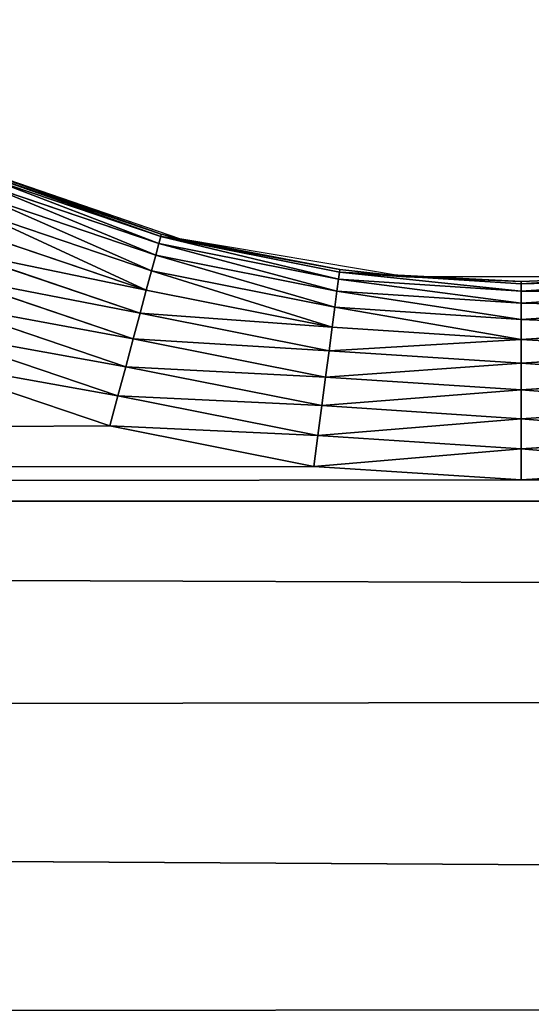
# Model space of a CAD drawing. Extents: x 0 to 605, y 0 to 400.
# Tile 662 of 1056: x 296.12 to 302.56, y 303.25 to 315.65. Entities that reach past the tile are written whole.
import ezdxf

# ---------------------------------------------------------------- set-up
doc = ezdxf.new("R2010")
doc.units = 0
doc.header["$LTSCALE"] = 25.4
doc.layers.get('0').update_dxf_attribs({"linetype": 'CONTINUOUS'})

# ---------------------------------------------------------------- blocks, each defined once
blk = doc.blocks.new('ATLANTA610_-_S_STL')
at = {"color": 0}
for p, q in [((295.044, 112.066, 88.505), (297.521, 112.066, 89.346)), ((295.044, 112.066, 88.505), (297.521, 112.066, 89.346)), ((295.193, 112.035, 88.144), (297.622, 112.035, 88.968)), ((295.193, 112.035, 88.144), (297.622, 112.035, 88.968)), ((297.622, 112.035, 88.968), (297.521, 112.066, 89.346)), ((297.521, 112.066, 89.346), (300.087, 112.066, 89.856)), ((297.622, 112.035, 88.968), (297.521, 112.066, 89.346)), ((297.521, 112.066, 89.346), (300.087, 112.066, 89.856)), ((297.721, 111.944, 88.6), (297.622, 112.035, 88.968)), ((297.622, 112.035, 88.968), (300.138, 112.035, 89.468)), ((297.721, 111.944, 88.6), (297.622, 112.035, 88.968)), ((297.622, 112.035, 88.968), (300.138, 112.035, 89.468)), ((300.138, 112.035, 89.468), (300.087, 112.066, 89.856)), ((300.087, 112.066, 89.856), (302.697, 112.066, 90.027)), ((300.138, 112.035, 89.468), (300.087, 112.066, 89.856)), ((300.087, 112.066, 89.856), (302.697, 112.066, 90.027)), ((300.188, 111.944, 89.09), (300.138, 112.035, 89.468)), ((300.138, 112.035, 89.468), (302.697, 112.035, 89.636)), ((300.188, 111.944, 89.09), (300.138, 112.035, 89.468)), ((300.138, 112.035, 89.468), (302.697, 112.035, 89.636)), ((302.697, 112.035, 89.636), (302.697, 112.066, 90.027)), ((302.697, 112.066, 90.027), (305.308, 112.066, 89.856)), ((302.697, 112.035, 89.636), (302.697, 112.066, 90.027)), ((302.697, 112.066, 90.027), (305.308, 112.066, 89.856)), ((302.697, 111.944, 89.255), (302.697, 112.035, 89.636)), ((302.697, 112.035, 89.636), (305.257, 112.035, 89.468)), ((302.697, 111.944, 89.255), (302.697, 112.035, 89.636)), ((302.697, 112.035, 89.636), (305.257, 112.035, 89.468)), ((295.339, 111.944, 87.791), (297.721, 111.944, 88.6)), ((295.339, 111.944, 87.791), (297.721, 111.944, 88.6)), ((297.815, 111.794, 88.249), (297.721, 111.944, 88.6)), ((297.721, 111.944, 88.6), (300.188, 111.944, 89.09)), ((297.815, 111.794, 88.249), (297.721, 111.944, 88.6)), ((297.721, 111.944, 88.6), (300.188, 111.944, 89.09)), ((300.235, 111.794, 88.731), (300.188, 111.944, 89.09)), ((300.188, 111.944, 89.09), (302.697, 111.944, 89.255)), ((300.235, 111.794, 88.731), (300.188, 111.944, 89.09)), ((300.188, 111.944, 89.09), (302.697, 111.944, 89.255)), ((302.697, 111.794, 88.892), (302.697, 111.944, 89.255)), ((302.697, 111.944, 89.255), (305.207, 111.944, 89.09)), ((302.697, 111.794, 88.892), (302.697, 111.944, 89.255)), ((302.697, 111.944, 89.255), (305.207, 111.944, 89.09)), ((295.478, 111.794, 87.456), (297.815, 111.794, 88.249)), ((295.478, 111.794, 87.456), (297.815, 111.794, 88.249)), ((297.901, 111.589, 87.926), (297.815, 111.794, 88.249)), ((297.815, 111.794, 88.249), (300.235, 111.794, 88.731)), ((297.901, 111.589, 87.926), (297.815, 111.794, 88.249)), ((297.815, 111.794, 88.249), (300.235, 111.794, 88.731)), ((300.279, 111.589, 88.399), (300.235, 111.794, 88.731)), ((300.235, 111.794, 88.731), (302.697, 111.794, 88.892)), ((300.279, 111.589, 88.399), (300.235, 111.794, 88.731)), ((300.235, 111.794, 88.731), (302.697, 111.794, 88.892)), ((302.697, 111.589, 88.558), (302.697, 111.794, 88.892)), ((302.697, 111.794, 88.892), (305.16, 111.794, 88.731)), ((302.697, 111.589, 88.558), (302.697, 111.794, 88.892)), ((302.697, 111.794, 88.892), (305.16, 111.794, 88.731)), ((295.606, 111.589, 87.147), (297.901, 111.589, 87.926)), ((295.606, 111.589, 87.147), (297.901, 111.589, 87.926)), ((297.979, 111.334, 87.638), (297.901, 111.589, 87.926)), ((297.901, 111.589, 87.926), (300.279, 111.589, 88.399)), ((297.979, 111.334, 87.638), (297.901, 111.589, 87.926)), ((297.901, 111.589, 87.926), (300.279, 111.589, 88.399)), ((300.318, 111.334, 88.104), (300.279, 111.589, 88.399)), ((300.279, 111.589, 88.399), (302.697, 111.589, 88.558)), ((300.318, 111.334, 88.104), (300.279, 111.589, 88.399)), ((300.279, 111.589, 88.399), (302.697, 111.589, 88.558)), ((302.697, 111.334, 88.259), (302.697, 111.589, 88.558)), ((302.697, 111.589, 88.558), (305.116, 111.589, 88.399)), ((302.697, 111.334, 88.259), (302.697, 111.589, 88.558)), ((302.697, 111.589, 88.558), (305.116, 111.589, 88.399)), ((295.72, 111.334, 86.872), (297.979, 111.334, 87.638)), ((295.72, 111.334, 86.872), (297.979, 111.334, 87.638)), ((298.045, 111.036, 87.392), (297.979, 111.334, 87.638)), ((297.979, 111.334, 87.638), (300.318, 111.334, 88.104)), ((298.045, 111.036, 87.392), (297.979, 111.334, 87.638)), ((297.979, 111.334, 87.638), (300.318, 111.334, 88.104)), ((300.351, 111.036, 87.851), (300.318, 111.334, 88.104)), ((300.318, 111.334, 88.104), (302.697, 111.334, 88.259)), ((300.351, 111.036, 87.851), (300.318, 111.334, 88.104)), ((300.318, 111.334, 88.104), (302.697, 111.334, 88.259)), ((302.697, 111.036, 88.005), (302.697, 111.334, 88.259)), ((302.697, 111.334, 88.259), (305.077, 111.334, 88.104)), ((302.697, 111.036, 88.005), (302.697, 111.334, 88.259)), ((302.697, 111.334, 88.259), (305.077, 111.334, 88.104)), ((295.818, 111.036, 86.636), (298.045, 111.036, 87.392)), ((295.818, 111.036, 86.636), (298.045, 111.036, 87.392)), ((298.098, 110.701, 87.194), (298.045, 111.036, 87.392)), ((298.045, 111.036, 87.392), (300.351, 111.036, 87.851)), ((298.098, 110.701, 87.194), (298.045, 111.036, 87.392)), ((298.045, 111.036, 87.392), (300.351, 111.036, 87.851)), ((300.378, 110.701, 87.648), (300.351, 111.036, 87.851)), ((300.351, 111.036, 87.851), (302.697, 111.036, 88.005)), ((300.378, 110.701, 87.648), (300.351, 111.036, 87.851)), ((300.351, 111.036, 87.851), (302.697, 111.036, 88.005)), ((302.697, 110.701, 87.8), (302.697, 111.036, 88.005)), ((302.697, 111.036, 88.005), (305.044, 111.036, 87.851)), ((302.697, 110.701, 87.8), (302.697, 111.036, 88.005)), ((302.697, 111.036, 88.005), (305.044, 111.036, 87.851)), ((295.896, 110.701, 86.447), (298.098, 110.701, 87.194)), ((295.896, 110.701, 86.447), (298.098, 110.701, 87.194)), ((298.136, 110.339, 87.049), (298.098, 110.701, 87.194)), ((298.098, 110.701, 87.194), (300.378, 110.701, 87.648)), ((298.136, 110.339, 87.049), (298.098, 110.701, 87.194)), ((298.098, 110.701, 87.194), (300.378, 110.701, 87.648)), ((300.397, 110.339, 87.499), (300.378, 110.701, 87.648)), ((300.378, 110.701, 87.648), (302.697, 110.701, 87.8)), ((300.397, 110.339, 87.499), (300.378, 110.701, 87.648)), ((300.378, 110.701, 87.648), (302.697, 110.701, 87.8)), ((302.697, 110.339, 87.65), (302.697, 110.701, 87.8)), ((302.697, 110.701, 87.8), (305.017, 110.701, 87.648)), ((302.697, 110.339, 87.65), (302.697, 110.701, 87.8)), ((302.697, 110.701, 87.8), (305.017, 110.701, 87.648)), ((295.954, 110.339, 86.308), (298.136, 110.339, 87.049)), ((295.954, 110.339, 86.308), (298.136, 110.339, 87.049)), ((298.16, 109.957, 86.961), (298.136, 110.339, 87.049)), ((298.136, 110.339, 87.049), (300.397, 110.339, 87.499)), ((298.16, 109.957, 86.961), (298.136, 110.339, 87.049)), ((298.136, 110.339, 87.049), (300.397, 110.339, 87.499)), ((300.409, 109.957, 87.408), (300.397, 110.339, 87.499)), ((300.397, 110.339, 87.499), (302.697, 110.339, 87.65)), ((300.409, 109.957, 87.408), (300.397, 110.339, 87.499)), ((300.397, 110.339, 87.499), (302.697, 110.339, 87.65)), ((302.697, 109.957, 87.558), (302.697, 110.339, 87.65)), ((302.697, 110.339, 87.65), (304.998, 110.339, 87.499)), ((302.697, 109.957, 87.558), (302.697, 110.339, 87.65)), ((302.697, 110.339, 87.65), (304.998, 110.339, 87.499)), ((295.989, 109.957, 86.224), (298.16, 109.957, 86.961)), ((295.989, 109.957, 86.224), (298.16, 109.957, 86.961)), ((300.413, 109.566, 87.378), (298.16, 109.957, 86.961)), ((298.16, 109.957, 86.961), (300.409, 109.957, 87.408)), ((300.413, 109.566, 87.378), (298.16, 109.957, 86.961)), ((298.401, 109.566, 86.992), (298.16, 109.957, 86.961)), ((298.168, 109.566, 86.931), (298.16, 109.957, 86.961)), ((298.401, 109.566, 86.992), (298.16, 109.957, 86.961)), ((298.168, 109.566, 86.931), (298.16, 109.957, 86.961)), ((298.16, 109.957, 86.961), (300.409, 109.957, 87.408)), ((302.697, 109.566, 87.527), (300.409, 109.957, 87.408)), ((300.409, 109.957, 87.408), (302.697, 109.957, 87.558)), ((301.252, 109.566, 87.467), (300.409, 109.957, 87.408)), ((302.697, 109.566, 87.527), (300.409, 109.957, 87.408)), ((301.252, 109.566, 87.467), (300.409, 109.957, 87.408)), ((300.413, 109.566, 87.378), (300.409, 109.957, 87.408)), ((300.413, 109.566, 87.378), (300.409, 109.957, 87.408)), ((300.409, 109.957, 87.408), (302.697, 109.957, 87.558)), ((304.143, 109.566, 87.467), (302.697, 109.957, 87.558)), ((302.697, 109.957, 87.558), (304.986, 109.957, 87.408)), ((304.143, 109.566, 87.467), (302.697, 109.957, 87.558)), ((302.697, 109.566, 87.527), (302.697, 109.957, 87.558)), ((302.697, 109.566, 87.527), (302.697, 109.957, 87.558)), ((302.697, 109.957, 87.558), (304.986, 109.957, 87.408)), ((298.168, 109.566, 86.931), (295.668, 102.566, 86.053)), ((298.168, 109.566, 86.931), (295.668, 102.566, 86.053)), ((296, 109.566, 86.195), (298.168, 109.566, 86.931)), ((296, 109.566, 86.195), (298.168, 109.566, 86.931)), ((298.168, 109.566, 86.931), (298.401, 102.566, 86.992)), ((298.168, 109.566, 86.931), (298.401, 109.566, 86.992)), ((298.168, 109.566, 86.931), (298.401, 102.566, 86.992)), ((298.168, 109.566, 86.931), (298.401, 109.566, 86.992)), ((298.401, 109.566, 86.992), (298.401, 102.566, 86.992)), ((298.401, 109.566, 86.992), (298.401, 102.566, 86.992)), ((298.401, 109.566, 86.992), (300.413, 109.566, 87.378)), ((300.413, 109.566, 87.378), (298.401, 102.566, 86.992)), ((300.413, 109.566, 87.378), (298.401, 102.566, 86.992)), ((298.401, 109.566, 86.992), (300.413, 109.566, 87.378)), ((300.413, 109.566, 87.378), (301.252, 102.566, 87.467)), ((300.413, 109.566, 87.378), (301.252, 109.566, 87.467)), ((300.413, 109.566, 87.378), (301.252, 102.566, 87.467)), ((300.413, 109.566, 87.378), (301.252, 109.566, 87.467)), ((301.252, 109.566, 87.467), (301.252, 102.566, 87.467)), ((301.252, 109.566, 87.467), (301.252, 102.566, 87.467)), ((301.252, 109.566, 87.467), (302.697, 109.566, 87.527)), ((302.697, 109.566, 87.527), (301.252, 102.566, 87.467)), ((302.697, 109.566, 87.527), (301.252, 102.566, 87.467)), ((301.252, 109.566, 87.467), (302.697, 109.566, 87.527)), ((302.697, 109.566, 87.527), (304.143, 102.566, 87.467)), ((302.697, 109.566, 87.527), (304.143, 102.566, 87.467)), ((302.697, 109.566, 87.527), (304.143, 109.566, 87.467)), ((302.697, 109.566, 87.527), (304.143, 109.566, 87.467)), ((298.401, 102.566, 86.992), (295.668, 102.566, 86.053)), ((301.252, 102.566, 87.467), (298.401, 102.566, 86.992)), ((304.143, 102.566, 87.467), (301.252, 102.566, 87.467))]:
    blk.add_line(p, q, dxfattribs=at)
mesh = blk.add_polyface(dxfattribs=at)
corners = [(280.46, 112.066, 11.246), (329.514, 112.066, 11.286), (302.697, 112.066, 11.175), (275.66, 112.066, 11.288), (334.796, 112.066, 11.347), (254.61, 112.066, 11.645), (349.848, 112.066, 11.622), (355.168, 112.066, 11.761), (238.129, 112.066, 12.172), (368.114, 112.066, 12.206), (233.972, 112.066, 12.346), (373.232, 112.066, 12.427), (222.946, 112.066, 12.898), (384.255, 112.066, 13.003), (216.111, 112.066, 13.317), (388.814, 112.066, 13.287), (397.971, 112.066, 13.952), (209.519, 112.066, 13.788), (202.52, 112.066, 14.371), (402.498, 112.066, 14.338), (410.143, 112.066, 15.082), (197.526, 112.066, 14.847), (189.202, 112.066, 15.765), (415.431, 112.066, 15.673), (421.128, 112.066, 16.393), (186.528, 112.066, 16.096), (176.347, 112.066, 17.547), (427.76, 112.066, 17.346), (431.239, 112.066, 17.9), (166.414, 112.066, 19.281), (438.302, 112.066, 19.151), (445.853, 112.066, 20.692), (164.464, 112.066, 19.662), (157.016, 112.066, 21.256), (449.76, 112.066, 21.575), (154.97, 112.066, 21.731), (458.003, 112.066, 23.646), (152.365, 112.066, 22.362), (144.782, 112.066, 24.364), (460.897, 112.066, 24.444), (139.065, 112.066, 26.048), (467.165, 112.066, 26.306), (134.902, 112.066, 27.373), (471.64, 112.066, 27.754), (130.729, 112.066, 28.791), (475.948, 112.066, 29.245), (125.377, 112.066, 30.747), (481.414, 112.066, 31.285), (122.726, 112.066, 31.777), (488.421, 112.066, 34.155), (116.358, 112.066, 34.423), (490.867, 112.066, 35.23), (115.061, 112.066, 34.992), (107.705, 112.066, 38.443), (496.238, 112.066, 37.732), (499.975, 112.066, 39.595), (107.64, 112.066, 38.476), (100.421, 112.066, 42.251), (503.669, 112.066, 41.539), (508.262, 112.066, 44.107), (99.348, 112.066, 42.847), (93.401, 112.066, 46.322), (514.277, 112.066, 47.737), (91.275, 112.066, 47.639), (86.603, 112.066, 50.676), (516.389, 112.066, 49.088), (302.697, 112.066, 50.027), (300.087, 112.066, 50.198), (297.521, 112.066, 50.709), (83.488, 112.066, 52.816), (295.044, 112.066, 51.55), (292.697, 112.066, 52.707), (290.522, 112.066, 54.16), (80.056, 112.066, 55.286), (288.555, 112.066, 55.885), (76.004, 112.066, 58.365), (286.83, 112.066, 57.852), (285.377, 112.066, 60.027), (73.778, 112.066, 60.136), (284.22, 112.066, 62.374), (68.854, 112.066, 64.268), (283.379, 112.066, 64.851), (67.785, 112.066, 65.207), (282.869, 112.066, 67.417), (62.056, 112.066, 70.514), (282.697, 112.066, 70.027), (282.869, 112.066, 72.638), (56.715, 112.066, 75.932), (283.379, 112.066, 75.204), (284.22, 112.066, 77.681), (55.663, 112.066, 77.058), (51.659, 112.066, 81.55), (285.377, 112.066, 80.027), (286.83, 112.066, 82.202), (49.698, 112.066, 83.878), (288.555, 112.066, 84.169), (46.903, 112.066, 87.359), (290.522, 112.066, 85.894), (292.697, 112.066, 87.348), (295.044, 112.066, 88.505), (44.628, 112.066, 90.347), (297.521, 112.066, 89.346), (300.087, 112.066, 89.856), (302.697, 112.066, 90.027), (560.686, 112.066, 90.24), (562.187, 112.066, 92.291), (42.439, 112.066, 93.369), (565.036, 112.066, 96.387), (39.939, 112.066, 97.014), (566.767, 112.066, 99.02), (38.277, 112.066, 99.568), (570.085, 112.066, 104.417), (35.31, 112.066, 104.417), (521.06, 112.066, 52.225), (305.308, 112.066, 50.198), (307.874, 112.066, 50.709), (310.351, 112.066, 51.55), (312.697, 112.066, 52.707), (524.37, 112.066, 54.576), (314.873, 112.066, 54.16), (316.84, 112.066, 55.885), (527.61, 112.066, 56.99), (318.565, 112.066, 57.852), (531.698, 112.066, 60.202), (320.018, 112.066, 60.027), (321.175, 112.066, 62.374), (536.942, 112.066, 64.618), (322.016, 112.066, 64.851), (538.753, 112.066, 66.227), (322.526, 112.066, 67.417), (542.792, 112.066, 69.986), (322.697, 112.066, 70.027), (545.592, 112.066, 72.741), (322.526, 112.066, 72.638), (322.016, 112.066, 75.204), (548.328, 112.066, 75.559), (321.175, 112.066, 77.681), (551.468, 112.066, 78.966), (320.018, 112.066, 80.027), (556, 112.066, 84.246), (318.565, 112.066, 82.202), (316.84, 112.066, 84.169), (314.873, 112.066, 85.894), (557.084, 112.066, 85.58), (312.697, 112.066, 87.348), (310.351, 112.066, 88.505), (307.874, 112.066, 89.346), (305.308, 112.066, 89.856)]
mesh.append_faces([[corners[k] for k in face] for face in [(0, 1, 2), (111, 110, 112)]], dxfattribs={"vtx0": -1, "color": 0})
mesh.append_faces([[corners[k] for k in face] for face in [(1, 3, 4), (4, 5, 6), (6, 5, 7), (7, 8, 9), (9, 10, 11), (11, 12, 13), (13, 14, 15), (15, 14, 16), (16, 18, 19), (19, 18, 20), (20, 22, 23), (23, 22, 24), (24, 26, 27), (27, 26, 28), (28, 29, 30), (30, 29, 31), (31, 33, 34), (34, 35, 36), (36, 38, 39), (39, 40, 41), (41, 42, 43), (43, 44, 45), (45, 46, 47), (47, 48, 49), (49, 50, 51), (51, 53, 54), (54, 53, 55), (55, 57, 58), (58, 57, 59), (59, 61, 62), (62, 64, 65), (66, 64, 67), (67, 64, 68), (68, 69, 70), (70, 69, 71), (71, 69, 72), (72, 73, 74), (74, 75, 76), (76, 75, 77), (77, 78, 79), (79, 80, 81), (81, 82, 83), (83, 84, 85), (85, 84, 86), (86, 87, 88), (88, 87, 89), (89, 91, 92), (92, 91, 93), (93, 94, 95), (95, 96, 97), (97, 96, 98), (98, 96, 99), (99, 100, 101), (101, 100, 102), (102, 100, 103), (104, 100, 105), (105, 106, 107), (107, 108, 109), (109, 110, 111), (113, 117, 118), (118, 120, 121), (121, 122, 123), (123, 125, 126), (126, 127, 128), (128, 129, 130), (130, 131, 132), (132, 134, 135), (135, 136, 137), (137, 138, 139), (139, 142, 143), (143, 142, 104)]], dxfattribs={"vtx0": -1, "vtx1": -1, "color": 0})
mesh.append_faces([[corners[k] for k in face] for face in [(65, 64, 66), (103, 100, 104)]], dxfattribs={"vtx0": -1, "vtx1": -1, "vtx2": -1, "color": 0})
mesh.append_faces([[corners[k] for k in face] for face in [(1, 0, 3), (4, 3, 5), (7, 5, 8), (9, 8, 10), (11, 10, 12), (13, 12, 14), (16, 14, 17), (16, 17, 18), (20, 18, 21), (20, 21, 22), (24, 22, 25), (24, 25, 26), (28, 26, 29), (31, 29, 32), (31, 32, 33), (34, 33, 35), (36, 35, 37), (36, 37, 38), (39, 38, 40), (41, 40, 42), (43, 42, 44), (45, 44, 46), (47, 46, 48), (49, 48, 50), (51, 50, 52), (51, 52, 53), (55, 53, 56), (55, 56, 57), (59, 57, 60), (59, 60, 61), (62, 61, 63), (62, 63, 64), (68, 64, 69), (72, 69, 73), (74, 73, 75), (77, 75, 78), (79, 78, 80), (81, 80, 82), (83, 82, 84), (86, 84, 87), (89, 87, 90), (89, 90, 91), (93, 91, 94), (95, 94, 96), (99, 96, 100), (105, 100, 106), (107, 106, 108), (109, 108, 110), (66, 113, 65), (113, 66, 114), (113, 114, 115), (113, 115, 116), (113, 116, 117), (118, 117, 119), (118, 119, 120), (121, 120, 122), (123, 122, 124), (123, 124, 125), (126, 125, 127), (128, 127, 129), (130, 129, 131), (132, 131, 133), (132, 133, 134), (135, 134, 136), (137, 136, 138), (139, 138, 140), (139, 140, 141), (139, 141, 142), (104, 142, 144), (104, 144, 145), (104, 145, 146), (104, 146, 147), (104, 147, 103)]], dxfattribs={"vtx0": -1, "vtx2": -1, "color": 0})
mesh = blk.add_polyface(dxfattribs=at)
corners = [(295.044, 112.066, 88.505), (297.622, 112.035, 88.968), (295.193, 112.035, 88.144), (297.521, 112.066, 89.346)]
mesh.append_faces([[corners[k] for k in face] for face in [(0, 1, 2), (1, 0, 3)]], dxfattribs={"vtx0": -1, "color": 0})
mesh = blk.add_polyface(dxfattribs=at)
corners = [(295.193, 112.035, 88.144), (297.721, 111.944, 88.6), (295.339, 111.944, 87.791), (297.622, 112.035, 88.968)]
mesh.append_faces([[corners[k] for k in face] for face in [(0, 1, 2), (1, 0, 3)]], dxfattribs={"vtx0": -1, "color": 0})
mesh = blk.add_polyface(dxfattribs=at)
corners = [(297.521, 112.066, 89.346), (300.138, 112.035, 89.468), (297.622, 112.035, 88.968), (300.087, 112.066, 89.856)]
mesh.append_faces([[corners[k] for k in face] for face in [(0, 1, 2), (1, 0, 3)]], dxfattribs={"vtx0": -1, "color": 0})
mesh = blk.add_polyface(dxfattribs=at)
corners = [(297.622, 112.035, 88.968), (300.188, 111.944, 89.09), (297.721, 111.944, 88.6), (300.138, 112.035, 89.468)]
mesh.append_faces([[corners[k] for k in face] for face in [(0, 1, 2), (1, 0, 3)]], dxfattribs={"vtx0": -1, "color": 0})
mesh = blk.add_polyface(dxfattribs=at)
corners = [(300.087, 112.066, 89.856), (302.697, 112.035, 89.636), (300.138, 112.035, 89.468), (302.697, 112.066, 90.027)]
mesh.append_faces([[corners[k] for k in face] for face in [(0, 1, 2), (1, 0, 3)]], dxfattribs={"vtx0": -1, "color": 0})
mesh = blk.add_polyface(dxfattribs=at)
corners = [(300.138, 112.035, 89.468), (302.697, 111.944, 89.255), (300.188, 111.944, 89.09), (302.697, 112.035, 89.636)]
mesh.append_faces([[corners[k] for k in face] for face in [(0, 1, 2), (1, 0, 3)]], dxfattribs={"vtx0": -1, "color": 0})
mesh = blk.add_polyface(dxfattribs=at)
corners = [(302.697, 112.035, 89.636), (305.308, 112.066, 89.856), (305.257, 112.035, 89.468), (302.697, 112.066, 90.027)]
mesh.append_faces([[corners[k] for k in face] for face in [(0, 1, 2), (1, 0, 3)]], dxfattribs={"vtx0": -1, "color": 0})
mesh = blk.add_polyface(dxfattribs=at)
corners = [(302.697, 111.944, 89.255), (305.257, 112.035, 89.468), (305.207, 111.944, 89.09), (302.697, 112.035, 89.636)]
mesh.append_faces([[corners[k] for k in face] for face in [(0, 1, 2), (1, 0, 3)]], dxfattribs={"vtx0": -1, "color": 0})
mesh = blk.add_polyface(dxfattribs=at)
corners = [(295.339, 111.944, 87.791), (297.815, 111.794, 88.249), (295.478, 111.794, 87.456), (297.721, 111.944, 88.6)]
mesh.append_faces([[corners[k] for k in face] for face in [(0, 1, 2), (1, 0, 3)]], dxfattribs={"vtx0": -1, "color": 0})
mesh = blk.add_polyface(dxfattribs=at)
corners = [(297.721, 111.944, 88.6), (300.235, 111.794, 88.731), (297.815, 111.794, 88.249), (300.188, 111.944, 89.09)]
mesh.append_faces([[corners[k] for k in face] for face in [(0, 1, 2), (1, 0, 3)]], dxfattribs={"vtx0": -1, "color": 0})
mesh = blk.add_polyface(dxfattribs=at)
corners = [(300.188, 111.944, 89.09), (302.697, 111.794, 88.892), (300.235, 111.794, 88.731), (302.697, 111.944, 89.255)]
mesh.append_faces([[corners[k] for k in face] for face in [(0, 1, 2), (1, 0, 3)]], dxfattribs={"vtx0": -1, "color": 0})
mesh = blk.add_polyface(dxfattribs=at)
corners = [(302.697, 111.794, 88.892), (305.207, 111.944, 89.09), (305.16, 111.794, 88.731), (302.697, 111.944, 89.255)]
mesh.append_faces([[corners[k] for k in face] for face in [(0, 1, 2), (1, 0, 3)]], dxfattribs={"vtx0": -1, "color": 0})
mesh = blk.add_polyface(dxfattribs=at)
corners = [(295.478, 111.794, 87.456), (297.901, 111.589, 87.926), (295.606, 111.589, 87.147), (297.815, 111.794, 88.249)]
mesh.append_faces([[corners[k] for k in face] for face in [(0, 1, 2), (1, 0, 3)]], dxfattribs={"vtx0": -1, "color": 0})
mesh = blk.add_polyface(dxfattribs=at)
corners = [(297.815, 111.794, 88.249), (300.279, 111.589, 88.399), (297.901, 111.589, 87.926), (300.235, 111.794, 88.731)]
mesh.append_faces([[corners[k] for k in face] for face in [(0, 1, 2), (1, 0, 3)]], dxfattribs={"vtx0": -1, "color": 0})
mesh = blk.add_polyface(dxfattribs=at)
corners = [(300.235, 111.794, 88.731), (302.697, 111.589, 88.558), (300.279, 111.589, 88.399), (302.697, 111.794, 88.892)]
mesh.append_faces([[corners[k] for k in face] for face in [(0, 1, 2), (1, 0, 3)]], dxfattribs={"vtx0": -1, "color": 0})
mesh = blk.add_polyface(dxfattribs=at)
corners = [(302.697, 111.589, 88.558), (305.16, 111.794, 88.731), (305.116, 111.589, 88.399), (302.697, 111.794, 88.892)]
mesh.append_faces([[corners[k] for k in face] for face in [(0, 1, 2), (1, 0, 3)]], dxfattribs={"vtx0": -1, "color": 0})
mesh = blk.add_polyface(dxfattribs=at)
corners = [(295.606, 111.589, 87.147), (297.979, 111.334, 87.638), (295.72, 111.334, 86.872), (297.901, 111.589, 87.926)]
mesh.append_faces([[corners[k] for k in face] for face in [(0, 1, 2), (1, 0, 3)]], dxfattribs={"vtx0": -1, "color": 0})
mesh = blk.add_polyface(dxfattribs=at)
corners = [(297.901, 111.589, 87.926), (300.318, 111.334, 88.104), (297.979, 111.334, 87.638), (300.279, 111.589, 88.399)]
mesh.append_faces([[corners[k] for k in face] for face in [(0, 1, 2), (1, 0, 3)]], dxfattribs={"vtx0": -1, "color": 0})
mesh = blk.add_polyface(dxfattribs=at)
corners = [(300.279, 111.589, 88.399), (302.697, 111.334, 88.259), (300.318, 111.334, 88.104), (302.697, 111.589, 88.558)]
mesh.append_faces([[corners[k] for k in face] for face in [(0, 1, 2), (1, 0, 3)]], dxfattribs={"vtx0": -1, "color": 0})
mesh = blk.add_polyface(dxfattribs=at)
corners = [(302.697, 111.334, 88.259), (305.116, 111.589, 88.399), (305.077, 111.334, 88.104), (302.697, 111.589, 88.558)]
mesh.append_faces([[corners[k] for k in face] for face in [(0, 1, 2), (1, 0, 3)]], dxfattribs={"vtx0": -1, "color": 0})
mesh = blk.add_polyface(dxfattribs=at)
corners = [(297.979, 111.334, 87.638), (295.818, 111.036, 86.636), (295.72, 111.334, 86.872), (298.045, 111.036, 87.392)]
mesh.append_faces([[corners[k] for k in face] for face in [(0, 1, 2), (1, 0, 3)]], dxfattribs={"vtx0": -1, "color": 0})
mesh = blk.add_polyface(dxfattribs=at)
corners = [(300.318, 111.334, 88.104), (298.045, 111.036, 87.392), (297.979, 111.334, 87.638), (300.351, 111.036, 87.851)]
mesh.append_faces([[corners[k] for k in face] for face in [(0, 1, 2), (1, 0, 3)]], dxfattribs={"vtx0": -1, "color": 0})
mesh = blk.add_polyface(dxfattribs=at)
corners = [(302.697, 111.334, 88.259), (300.351, 111.036, 87.851), (300.318, 111.334, 88.104), (302.697, 111.036, 88.005)]
mesh.append_faces([[corners[k] for k in face] for face in [(0, 1, 2), (1, 0, 3)]], dxfattribs={"vtx0": -1, "color": 0})
mesh = blk.add_polyface(dxfattribs=at)
corners = [(305.077, 111.334, 88.104), (302.697, 111.036, 88.005), (302.697, 111.334, 88.259), (305.044, 111.036, 87.851)]
mesh.append_faces([[corners[k] for k in face] for face in [(0, 1, 2), (1, 0, 3)]], dxfattribs={"vtx0": -1, "color": 0})
mesh = blk.add_polyface(dxfattribs=at)
corners = [(298.045, 111.036, 87.392), (295.896, 110.701, 86.447), (295.818, 111.036, 86.636), (298.098, 110.701, 87.194)]
mesh.append_faces([[corners[k] for k in face] for face in [(0, 1, 2), (1, 0, 3)]], dxfattribs={"vtx0": -1, "color": 0})
mesh = blk.add_polyface(dxfattribs=at)
corners = [(300.351, 111.036, 87.851), (298.098, 110.701, 87.194), (298.045, 111.036, 87.392), (300.378, 110.701, 87.648)]
mesh.append_faces([[corners[k] for k in face] for face in [(0, 1, 2), (1, 0, 3)]], dxfattribs={"vtx0": -1, "color": 0})
mesh = blk.add_polyface(dxfattribs=at)
corners = [(302.697, 111.036, 88.005), (300.378, 110.701, 87.648), (300.351, 111.036, 87.851), (302.697, 110.701, 87.8)]
mesh.append_faces([[corners[k] for k in face] for face in [(0, 1, 2), (1, 0, 3)]], dxfattribs={"vtx0": -1, "color": 0})
mesh = blk.add_polyface(dxfattribs=at)
corners = [(305.044, 111.036, 87.851), (302.697, 110.701, 87.8), (302.697, 111.036, 88.005), (305.017, 110.701, 87.648)]
mesh.append_faces([[corners[k] for k in face] for face in [(0, 1, 2), (1, 0, 3)]], dxfattribs={"vtx0": -1, "color": 0})
mesh = blk.add_polyface(dxfattribs=at)
corners = [(298.098, 110.701, 87.194), (295.954, 110.339, 86.308), (295.896, 110.701, 86.447), (298.136, 110.339, 87.049)]
mesh.append_faces([[corners[k] for k in face] for face in [(0, 1, 2), (1, 0, 3)]], dxfattribs={"vtx0": -1, "color": 0})
mesh = blk.add_polyface(dxfattribs=at)
corners = [(300.378, 110.701, 87.648), (298.136, 110.339, 87.049), (298.098, 110.701, 87.194), (300.397, 110.339, 87.499)]
mesh.append_faces([[corners[k] for k in face] for face in [(0, 1, 2), (1, 0, 3)]], dxfattribs={"vtx0": -1, "color": 0})
mesh = blk.add_polyface(dxfattribs=at)
corners = [(302.697, 110.701, 87.8), (300.397, 110.339, 87.499), (300.378, 110.701, 87.648), (302.697, 110.339, 87.65)]
mesh.append_faces([[corners[k] for k in face] for face in [(0, 1, 2), (1, 0, 3)]], dxfattribs={"vtx0": -1, "color": 0})
mesh = blk.add_polyface(dxfattribs=at)
corners = [(305.017, 110.701, 87.648), (302.697, 110.339, 87.65), (302.697, 110.701, 87.8), (304.998, 110.339, 87.499)]
mesh.append_faces([[corners[k] for k in face] for face in [(0, 1, 2), (1, 0, 3)]], dxfattribs={"vtx0": -1, "color": 0})
mesh = blk.add_polyface(dxfattribs=at)
corners = [(298.136, 110.339, 87.049), (295.989, 109.957, 86.224), (295.954, 110.339, 86.308), (298.16, 109.957, 86.961)]
mesh.append_faces([[corners[k] for k in face] for face in [(0, 1, 2), (1, 0, 3)]], dxfattribs={"vtx0": -1, "color": 0})
mesh = blk.add_polyface(dxfattribs=at)
corners = [(300.397, 110.339, 87.499), (298.16, 109.957, 86.961), (298.136, 110.339, 87.049), (300.409, 109.957, 87.408)]
mesh.append_faces([[corners[k] for k in face] for face in [(0, 1, 2), (1, 0, 3)]], dxfattribs={"vtx0": -1, "color": 0})
mesh = blk.add_polyface(dxfattribs=at)
corners = [(302.697, 110.339, 87.65), (300.409, 109.957, 87.408), (300.397, 110.339, 87.499), (302.697, 109.957, 87.558)]
mesh.append_faces([[corners[k] for k in face] for face in [(0, 1, 2), (1, 0, 3)]], dxfattribs={"vtx0": -1, "color": 0})
mesh = blk.add_polyface(dxfattribs=at)
corners = [(304.998, 110.339, 87.499), (302.697, 109.957, 87.558), (302.697, 110.339, 87.65), (304.986, 109.957, 87.408)]
mesh.append_faces([[corners[k] for k in face] for face in [(0, 1, 2), (1, 0, 3)]], dxfattribs={"vtx0": -1, "color": 0})
mesh = blk.add_polyface(dxfattribs=at)
corners = [(298.16, 109.957, 86.961), (296, 109.566, 86.195), (295.989, 109.957, 86.224), (298.168, 109.566, 86.931)]
mesh.append_faces([[corners[k] for k in face] for face in [(0, 1, 2), (1, 0, 3)]], dxfattribs={"vtx0": -1, "color": 0})
mesh = blk.add_polyface(dxfattribs=at)
corners = [(300.413, 109.566, 87.378), (298.16, 109.957, 86.961), (300.409, 109.957, 87.408)]
mesh.append_faces([[corners[k] for k in face] for face in [(0, 1, 2)]], dxfattribs={"color": 0})
mesh = blk.add_polyface(dxfattribs=at)
corners = [(300.413, 109.566, 87.378), (298.401, 109.566, 86.992), (298.16, 109.957, 86.961)]
mesh.append_faces([[corners[k] for k in face] for face in [(0, 1, 2)]], dxfattribs={"color": 0})
mesh = blk.add_polyface(dxfattribs=at)
corners = [(298.401, 109.566, 86.992), (298.168, 109.566, 86.931), (298.16, 109.957, 86.961)]
mesh.append_faces([[corners[k] for k in face] for face in [(0, 1, 2)]], dxfattribs={"color": 0})
mesh = blk.add_polyface(dxfattribs=at)
corners = [(302.697, 109.566, 87.527), (300.409, 109.957, 87.408), (302.697, 109.957, 87.558)]
mesh.append_faces([[corners[k] for k in face] for face in [(0, 1, 2)]], dxfattribs={"color": 0})
mesh = blk.add_polyface(dxfattribs=at)
corners = [(302.697, 109.566, 87.527), (301.252, 109.566, 87.467), (300.409, 109.957, 87.408)]
mesh.append_faces([[corners[k] for k in face] for face in [(0, 1, 2)]], dxfattribs={"color": 0})
mesh = blk.add_polyface(dxfattribs=at)
corners = [(301.252, 109.566, 87.467), (300.413, 109.566, 87.378), (300.409, 109.957, 87.408)]
mesh.append_faces([[corners[k] for k in face] for face in [(0, 1, 2)]], dxfattribs={"color": 0})
mesh = blk.add_polyface(dxfattribs=at)
corners = [(304.986, 109.957, 87.408), (304.143, 109.566, 87.467), (302.697, 109.957, 87.558)]
mesh.append_faces([[corners[k] for k in face] for face in [(0, 1, 2)]], dxfattribs={"color": 0})
mesh = blk.add_polyface(dxfattribs=at)
corners = [(304.143, 109.566, 87.467), (302.697, 109.566, 87.527), (302.697, 109.957, 87.558)]
mesh.append_faces([[corners[k] for k in face] for face in [(0, 1, 2)]], dxfattribs={"color": 0})
mesh = blk.add_polyface(dxfattribs=at)
corners = [(298.168, 109.566, 86.931), (295.668, 102.566, 86.053), (296, 109.566, 86.195)]
mesh.append_faces([[corners[k] for k in face] for face in [(0, 1, 2)]], dxfattribs={"color": 0})
mesh = blk.add_polyface(dxfattribs=at)
corners = [(298.401, 102.566, 86.992), (295.668, 102.566, 86.053), (298.168, 109.566, 86.931)]
mesh.append_faces([[corners[k] for k in face] for face in [(0, 1, 2)]], dxfattribs={"color": 0})
mesh = blk.add_polyface(dxfattribs=at)
corners = [(298.401, 102.566, 86.992), (298.168, 109.566, 86.931), (298.401, 109.566, 86.992)]
mesh.append_faces([[corners[k] for k in face] for face in [(0, 1, 2)]], dxfattribs={"color": 0})
mesh = blk.add_polyface(dxfattribs=at)
corners = [(300.413, 109.566, 87.378), (298.401, 102.566, 86.992), (298.401, 109.566, 86.992)]
mesh.append_faces([[corners[k] for k in face] for face in [(0, 1, 2)]], dxfattribs={"color": 0})
mesh = blk.add_polyface(dxfattribs=at)
corners = [(301.252, 102.566, 87.467), (298.401, 102.566, 86.992), (300.413, 109.566, 87.378)]
mesh.append_faces([[corners[k] for k in face] for face in [(0, 1, 2)]], dxfattribs={"color": 0})
mesh = blk.add_polyface(dxfattribs=at)
corners = [(301.252, 102.566, 87.467), (300.413, 109.566, 87.378), (301.252, 109.566, 87.467)]
mesh.append_faces([[corners[k] for k in face] for face in [(0, 1, 2)]], dxfattribs={"color": 0})
mesh = blk.add_polyface(dxfattribs=at)
corners = [(302.697, 109.566, 87.527), (301.252, 102.566, 87.467), (301.252, 109.566, 87.467)]
mesh.append_faces([[corners[k] for k in face] for face in [(0, 1, 2)]], dxfattribs={"color": 0})
mesh = blk.add_polyface(dxfattribs=at)
corners = [(304.143, 102.566, 87.467), (301.252, 102.566, 87.467), (302.697, 109.566, 87.527)]
mesh.append_faces([[corners[k] for k in face] for face in [(0, 1, 2)]], dxfattribs={"color": 0})
mesh = blk.add_polyface(dxfattribs=at)
corners = [(304.143, 102.566, 87.467), (302.697, 109.566, 87.527), (304.143, 109.566, 87.467)]
mesh.append_faces([[corners[k] for k in face] for face in [(0, 1, 2)]], dxfattribs={"color": 0})

msp = doc.modelspace()

# ---------------------------------------------------------------- block references
at = {"color": 254, "extrusion": (0, -1, 5.55112e-17)}
msp.add_blockref('ATLANTA610_-_S_STL', (-0.269, -0.066, -399.883), dxfattribs=at)

doc.saveas('drawing.dxf')
